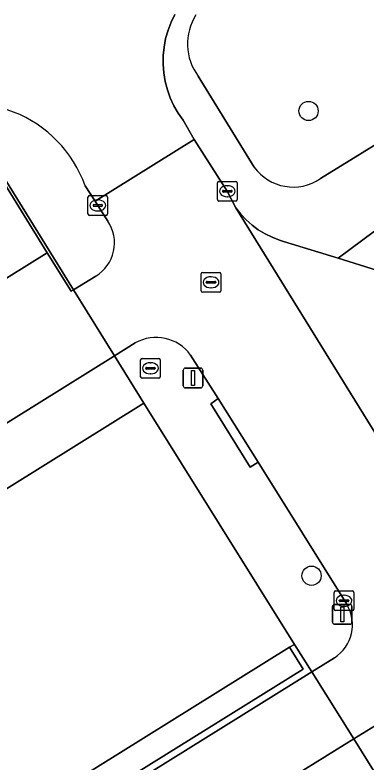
# Model space of a CAD drawing. Extents: x 159888 to 160761, y 384031 to 384750.
# Drawn here: x 160081.2 to 160099.05, y 384569.59 to 384607.52 of the extents above; entities that cross this region are included whole.
import ezdxf

# ---------------------------------------------------------------- set-up
doc = ezdxf.new("R2010")
doc.units = 0
for name, color, linetype in [('IMGEO_Boom', 7, 'Continuous'), ('IMGEO_Brandkraan', 7, 'Continuous'), ('IMGEO_Groenvoorziening', 7, 'Continuous'), ('IMGEO_Haag', 7, 'Continuous'), ('IMGEO_Kolk', 7, 'Continuous'), ('IMGEO_Lichtmast', 7, 'Continuous'), ('IMGEO_Muur', 7, 'Continuous'), ('IMGEO_Pand', 7, 'Continuous'), ('IMGEO_Parkeervlak_open', 7, 'Continuous'), ('IMGEO_Rijbaan_lokaal_open', 7, 'Continuous'), ('IMGEO_Rioolput', 7, 'Continuous'), ('IMGEO_Voetpad_open', 7, 'Continuous')]:
    doc.layers.add(name, color=color, linetype=linetype)

msp = doc.modelspace()

# ---------------------------------------------------------------- linework, layer by layer
at = {"layer": 'IMGEO_Boom'}
for centre in [(160096.127, 384602.648), (160096.281, 384579.05)]:
    msp.add_circle(centre, 0.489, dxfattribs=at)
at = {"layer": 'IMGEO_Brandkraan'}
for p, q in [((160087.592, 384589.157), (160087.592, 384590.009)), ((160087.667, 384590.083), (160088.519, 384590.083)), ((160088.08, 384589.863), (160088.105, 384589.863)), ((160088.593, 384590.009), (160088.593, 384589.157)), ((160087.851, 384589.577), (160087.851, 384589.589)), ((160088.289, 384589.54), (160087.891, 384589.54)), ((160087.894, 384589.626), (160088.292, 384589.626)), ((160088.335, 384589.589), (160088.335, 384589.577)), ((160088.519, 384589.083), (160087.667, 384589.083)), ((160088.103, 384589.303), (160088.078, 384589.303))]:
    msp.add_line(p, q, dxfattribs=at)
for points in [[(160087.592, 384589.157), (160087.592, 384590.009)], [(160087.667, 384590.083), (160088.519, 384590.083)], [(160088.593, 384590.009), (160088.593, 384589.157)], [(160088.519, 384589.083), (160087.667, 384589.083)]]:
    msp.add_lwpolyline(points, dxfattribs=at)
for centre, radius, start, end in [((160087.669, 384590.007), 0.0765, 91.552, 178.448), ((160087.669, 384590.007), 0.0765, 91.552, 178.448), ((160088.517, 384590.007), 0.0765, 1.552, 88.448), ((160088.517, 384590.007), 0.0765, 1.552, 88.448), ((160087.891, 384589.586), 0.0403, 85.8775, 175.7526), ((160087.888, 384589.576), 0.0366, 178.938, 274.7102), ((160088.292, 384589.583), 0.043, 264.8664, 352.4533), ((160088.296, 384589.588), 0.0386, 1.7309, 96.639), ((160087.669, 384589.159), 0.0765, 181.552, 268.448), ((160087.669, 384589.159), 0.0765, 181.552, 268.448), ((160088.517, 384589.159), 0.0765, 271.552, 358.448), ((160088.517, 384589.159), 0.0765, 271.552, 358.448)]:
    msp.add_arc(centre, radius, start, end, dxfattribs=at)
for centre, major_axis, ratio, start_param, end_param in [((160088.079, 384589.583), (-0.387, 0.002), 0.722429, 4.712389, 7.853982), ((160088.104, 384589.583), (-0.39, 0.002), 0.717154, 1.570796, 4.712389)]:
    msp.add_ellipse(centre, major_axis=major_axis, ratio=ratio, start_param=start_param, end_param=end_param, dxfattribs=at)
at = {"layer": 'IMGEO_Groenvoorziening'}
for points in [[(160096.731, 384599.212), (160100.758, 384601.692), (160116.343, 384611.201), (160132.533, 384621.049)], [(160090.514, 384604.421), (160093.359, 384599.796)], [(160094.988, 384567.618), (160096.471, 384568.491), (160105.983, 384553.196), (160104.128, 384552.06), (160108.052, 384545.783), (160111.339, 384547.799), (160113.651, 384544.027), (160114.383, 384544.49), (160140.747, 384502.072), (160137.467, 384500), (160136.964, 384499.682), (160134.865, 384498.396), (160135.403, 384497.521), (160139.861, 384500), (160141.73, 384501.039), (160111.559, 384549.71), (160109.049, 384548.124), (160107.46, 384550.64), (160109.97, 384552.226), (160098.429, 384570.771), (160094.502, 384568.326)]]:
    msp.add_lwpolyline(points, dxfattribs=at)
for centre, radius, start, end in [((160092.709, 384606.052), 2.735, 147.4454, 216.6151), ((160095.347, 384601.247), 2.461, 216.1281, 304.2206)]:
    msp.add_arc(centre, radius, start, end, dxfattribs=at)
at = {"layer": 'IMGEO_Haag'}
msp.add_lwpolyline([(160094.988, 384567.618), (160096.471, 384568.491), (160105.983, 384553.196), (160104.128, 384552.06), (160108.052, 384545.783), (160111.339, 384547.799), (160113.651, 384544.027), (160114.383, 384544.49), (160140.747, 384502.072), (160137.467, 384500), (160136.964, 384499.682), (160134.865, 384498.396), (160135.403, 384497.521), (160139.861, 384500), (160141.73, 384501.039), (160111.559, 384549.71), (160109.049, 384548.124), (160107.46, 384550.64), (160109.97, 384552.226), (160098.429, 384570.771), (160094.502, 384568.326)], dxfattribs=at)
at = {"layer": 'IMGEO_Kolk'}
for p, q in [((160091.498, 384598.149), (160091.498, 384599.001)), ((160091.573, 384599.075), (160092.425, 384599.075)), ((160092.499, 384599.001), (160092.499, 384598.149)), ((160091.757, 384598.569), (160091.757, 384598.581)), ((160092.195, 384598.532), (160091.797, 384598.532)), ((160091.8, 384598.618), (160092.198, 384598.618)), ((160091.986, 384598.855), (160092.011, 384598.855)), ((160092.241, 384598.581), (160092.241, 384598.569)), ((160084.915, 384597.423), (160084.915, 384598.275)), ((160084.99, 384598.349), (160085.842, 384598.349)), ((160085.916, 384598.275), (160085.916, 384597.423)), ((160092.009, 384598.295), (160091.984, 384598.295)), ((160085.174, 384597.843), (160085.174, 384597.855)), ((160085.612, 384597.806), (160085.214, 384597.806)), ((160085.217, 384597.892), (160085.615, 384597.892)), ((160085.403, 384598.129), (160085.428, 384598.129)), ((160085.658, 384597.855), (160085.658, 384597.843)), ((160092.425, 384598.075), (160091.573, 384598.075)), ((160085.426, 384597.569), (160085.401, 384597.569)), ((160085.842, 384597.349), (160084.99, 384597.349)), ((160097.43, 384577.353), (160097.43, 384578.205)), ((160097.505, 384578.279), (160098.357, 384578.279)), ((160097.918, 384578.059), (160097.943, 384578.059)), ((160098.431, 384578.205), (160098.431, 384577.353)), ((160097.689, 384577.773), (160097.689, 384577.785)), ((160098.127, 384577.736), (160097.729, 384577.736)), ((160097.732, 384577.822), (160098.13, 384577.822)), ((160098.173, 384577.785), (160098.173, 384577.773)), ((160098.357, 384577.279), (160097.505, 384577.279)), ((160097.941, 384577.499), (160097.916, 384577.499))]:
    msp.add_line(p, q, dxfattribs=at)
for points in [[(160091.498, 384598.149), (160091.498, 384599.001)], [(160091.573, 384599.075), (160092.425, 384599.075)], [(160092.499, 384599.001), (160092.499, 384598.149)], [(160084.915, 384597.423), (160084.915, 384598.275)], [(160084.99, 384598.349), (160085.842, 384598.349)], [(160085.916, 384598.275), (160085.916, 384597.423)], [(160092.425, 384598.075), (160091.573, 384598.075)], [(160085.842, 384597.349), (160084.99, 384597.349)], [(160097.43, 384577.353), (160097.43, 384578.205)], [(160097.505, 384578.279), (160098.357, 384578.279)], [(160098.431, 384578.205), (160098.431, 384577.353)], [(160098.357, 384577.279), (160097.505, 384577.279)]]:
    msp.add_lwpolyline(points, dxfattribs=at)
for centre, radius, start, end in [((160091.575, 384598.999), 0.0765, 91.552, 178.448), ((160091.575, 384598.999), 0.0765, 91.552, 178.448), ((160092.423, 384598.999), 0.0765, 1.552, 88.448), ((160092.423, 384598.999), 0.0765, 1.552, 88.448), ((160091.797, 384598.578), 0.0403, 85.8775, 175.7526), ((160091.794, 384598.568), 0.0366, 178.938, 274.7102), ((160092.198, 384598.575), 0.043, 264.8664, 352.4533), ((160092.202, 384598.58), 0.0386, 1.7309, 96.639), ((160084.992, 384598.273), 0.0765, 91.552, 178.448), ((160084.992, 384598.273), 0.0765, 91.552, 178.448), ((160085.84, 384598.273), 0.0765, 1.552, 88.448), ((160085.84, 384598.273), 0.0765, 1.552, 88.448), ((160091.575, 384598.151), 0.0765, 181.552, 268.448), ((160091.575, 384598.151), 0.0765, 181.552, 268.448), ((160092.423, 384598.151), 0.0765, 271.552, 358.448), ((160092.423, 384598.151), 0.0765, 271.552, 358.448), ((160085.214, 384597.852), 0.0403, 85.8775, 175.7526), ((160085.211, 384597.842), 0.0366, 178.938, 274.7102), ((160085.615, 384597.849), 0.043, 264.8664, 352.4533), ((160085.619, 384597.854), 0.0386, 1.7309, 96.639), ((160084.992, 384597.425), 0.0765, 181.552, 268.448), ((160084.992, 384597.425), 0.0765, 181.552, 268.448), ((160085.84, 384597.425), 0.0765, 271.552, 358.448), ((160085.84, 384597.425), 0.0765, 271.552, 358.448), ((160097.507, 384578.203), 0.0765, 91.552, 178.448), ((160097.507, 384578.203), 0.0765, 91.552, 178.448), ((160098.355, 384578.203), 0.0765, 1.552, 88.448), ((160098.355, 384578.203), 0.0765, 1.552, 88.448), ((160097.729, 384577.782), 0.0403, 85.8775, 175.7526), ((160097.726, 384577.772), 0.0366, 178.938, 274.7102), ((160098.13, 384577.779), 0.043, 264.8664, 352.4533), ((160098.134, 384577.784), 0.0386, 1.7309, 96.639), ((160097.507, 384577.355), 0.0765, 181.552, 268.448), ((160097.507, 384577.355), 0.0765, 181.552, 268.448), ((160098.355, 384577.355), 0.0765, 271.552, 358.448), ((160098.355, 384577.355), 0.0765, 271.552, 358.448)]:
    msp.add_arc(centre, radius, start, end, dxfattribs=at)
for centre, major_axis, ratio, start_param, end_param in [((160091.985, 384598.575), (-0.387, 0.002), 0.722429, 4.712389, 7.853982), ((160092.01, 384598.575), (-0.39, 0.002), 0.717154, 1.570796, 4.712389), ((160085.402, 384597.849), (-0.387, 0.002), 0.722429, 4.712389, 7.853982), ((160085.427, 384597.849), (-0.39, 0.002), 0.717154, 1.570796, 4.712389), ((160097.917, 384577.779), (-0.387, 0.002), 0.722429, 4.712389, 7.853982), ((160097.942, 384577.779), (-0.39, 0.002), 0.717154, 1.570796, 4.712389)]:
    msp.add_ellipse(centre, major_axis=major_axis, ratio=ratio, start_param=start_param, end_param=end_param, dxfattribs=at)
at = {"layer": 'IMGEO_Lichtmast'}
for p, q in [((160089.758, 384588.69), (160089.758, 384589.49)), ((160089.758, 384589.49), (160089.758, 384588.69)), ((160089.858, 384589.59), (160090.648, 384589.59)), ((160090.648, 384589.59), (160089.858, 384589.59)), ((160090.748, 384589.49), (160090.748, 384588.69)), ((160090.748, 384588.69), (160090.748, 384589.49)), ((160090.648, 384588.59), (160089.858, 384588.59)), ((160089.858, 384588.59), (160090.648, 384588.59)), ((160097.345, 384576.69), (160097.345, 384577.49)), ((160097.345, 384577.49), (160097.345, 384576.69)), ((160097.445, 384577.59), (160098.235, 384577.59)), ((160098.235, 384577.59), (160097.445, 384577.59)), ((160098.335, 384577.49), (160098.335, 384576.69)), ((160098.335, 384576.69), (160098.335, 384577.49)), ((160098.235, 384576.59), (160097.445, 384576.59)), ((160097.445, 384576.59), (160098.235, 384576.59))]:
    msp.add_line(p, q, dxfattribs=at)
for points in [[(160090.178, 384589.465), (160090.328, 384589.465), (160090.328, 384588.715), (160090.178, 384588.715), (160090.178, 384589.465)], [(160097.765, 384577.465), (160097.915, 384577.465), (160097.915, 384576.715), (160097.765, 384576.715), (160097.765, 384577.465)]]:
    msp.add_lwpolyline(points, dxfattribs=at)
for centre, start, end in [((160089.858, 384589.49), 90, 180), ((160089.858, 384589.49), 90, 180), ((160090.648, 384589.49), 0, 90), ((160090.648, 384589.49), 360, 90), ((160089.858, 384588.69), 180, 270), ((160089.858, 384588.69), 180, 270), ((160090.648, 384588.69), 270, 0), ((160090.648, 384588.69), 270, 0), ((160097.445, 384577.49), 90, 180), ((160097.445, 384577.49), 90, 180), ((160098.235, 384577.49), 0, 90), ((160098.235, 384577.49), 360, 90), ((160097.445, 384576.69), 180, 270), ((160097.445, 384576.69), 180, 270), ((160098.235, 384576.69), 270, 0), ((160098.235, 384576.69), 270, 0)]:
    msp.add_arc(centre, 0.1, start, end, dxfattribs=at)
at = {"layer": 'IMGEO_Muur'}
msp.add_lwpolyline([(160084.176, 384593.575), (160080.324, 384599.771), (160080.21, 384599.684), (160082.837, 384595.45), (160084.062, 384593.505)], close=True, dxfattribs=at)
at = {"layer": 'IMGEO_Pand'}
msp.add_lwpolyline([(160059.534, 384549.583), (160067.407, 384554.465), (160065.764, 384557.13), (160066.902, 384557.838), (160095.167, 384575.42), (160095.408, 384575.563), (160087.761, 384587.808), (160058.915, 384569.852), (160056.098, 384568.098), (160056.278, 384567.832), (160056.41, 384567.922), (160057.237, 384566.583), (160053.164, 384564.059), (160052.331, 384565.385), (160052.493, 384565.484), (160052.322, 384565.761), (160049.611, 384564.076), (160031.614, 384552.893), (160032.902, 384550.815), (160039.158, 384540.572), (160039.539, 384540.809), (160056.714, 384551.521), (160057.868, 384552.241)], close=True, dxfattribs=at)
at = {"layer": 'IMGEO_Parkeervlak_open'}
msp.add_lwpolyline([(160049.139, 384574.485), (160063.21, 384583.254), (160076.899, 384591.751), (160082.837, 384595.45), (160080.21, 384599.684), (160046.319, 384578.614), (160048.923, 384574.349)], close=True, dxfattribs=at)
msp.add_lwpolyline([(160101.802, 384592.857), (160101.6, 384593.153), (160101.372, 384593.429), (160101.12, 384593.684), (160100.847, 384593.916), (160100.554, 384594.122), (160100.244, 384594.301), (160099.919, 384594.452), (160099.581, 384594.573), (160097.641, 384595.169), (160094.859, 384596.024), (160094.644, 384596.091), (160094.272, 384596.235), (160093.915, 384596.412), (160093.574, 384596.62), (160093.254, 384596.858), (160092.956, 384597.124), (160092.683, 384597.415), (160092.437, 384597.729), (160104.973, 384577.489), (160107.592, 384573.311), (160108.137, 384573.672)], dxfattribs=at)
at = {"layer": 'IMGEO_Rijbaan_lokaal_open'}
for points in [[(160084.772, 384598.853), (160085.285, 384598.069), (160090.321, 384601.203), (160089.752, 384602.188), (160089.506, 384602.537), (160089.286, 384602.916), (160089.101, 384603.314), (160088.951, 384603.726), (160088.84, 384604.15), (160088.767, 384604.583), (160088.732, 384605.02), (160088.737, 384605.458), (160088.781, 384605.895), (160088.864, 384606.325), (160088.985, 384606.747), (160089.143, 384607.156), (160089.337, 384607.549)], [(160108.137, 384573.672), (160107.592, 384573.311), (160104.973, 384577.489), (160092.437, 384597.729), (160091.998, 384598.575), (160090.321, 384601.203), (160085.285, 384598.069), (160085.418, 384597.849), (160085.931, 384597.05)], [(160059.065, 384573.296), (160086.219, 384590.183), (160086.266, 384590.212), (160084.176, 384593.575), (160084.062, 384593.505), (160082.837, 384595.45), (160076.899, 384591.751), (160063.21, 384583.254), (160049.139, 384574.485), (160048.923, 384574.349)], [(160085.312, 384594.267), (160084.176, 384593.575), (160086.266, 384590.212), (160087.321, 384590.869)], [(160090.131, 384590.253), (160091.53, 384588.046), (160093.56, 384584.808), (160098.069, 384577.605)], [(160097.44, 384574.881), (160096.289, 384574.166), (160098.429, 384570.771), (160099.535, 384571.453)], [(160094.502, 384568.326), (160098.429, 384570.771), (160096.289, 384574.166), (160074.721, 384560.76)]]:
    msp.add_lwpolyline(points, dxfattribs=at)
for centre, radius, start, end in [((160078.84, 384596.724), 6.303, 19.7436, 117.6074), ((160084.303, 384595.952), 1.964, 300.9085, 34.0121), ((160088.384, 384589.003), 2.148, 35.5933, 119.6775), ((160096.348, 384576.568), 2.009, 302.9153, 31.0801)]:
    msp.add_arc(centre, radius, start, end, dxfattribs=at)
at = {"layer": 'IMGEO_Rioolput'}
for p, q in [((160090.671, 384593.522), (160090.671, 384594.374)), ((160090.746, 384594.448), (160091.598, 384594.448)), ((160091.672, 384594.374), (160091.672, 384593.522)), ((160090.973, 384593.991), (160091.371, 384593.991)), ((160091.159, 384594.228), (160091.184, 384594.228)), ((160090.93, 384593.942), (160090.93, 384593.954)), ((160091.368, 384593.905), (160090.97, 384593.905)), ((160091.182, 384593.668), (160091.157, 384593.668)), ((160091.414, 384593.954), (160091.414, 384593.942)), ((160091.598, 384593.448), (160090.746, 384593.448))]:
    msp.add_line(p, q, dxfattribs=at)
for points in [[(160090.671, 384593.522), (160090.671, 384594.374)], [(160090.746, 384594.448), (160091.598, 384594.448)], [(160091.672, 384594.374), (160091.672, 384593.522)], [(160091.598, 384593.448), (160090.746, 384593.448)]]:
    msp.add_lwpolyline(points, dxfattribs=at)
for centre, radius, start, end in [((160090.748, 384594.372), 0.0765, 91.552, 178.448), ((160090.748, 384594.372), 0.0765, 91.552, 178.448), ((160091.596, 384594.372), 0.0765, 1.552, 88.448), ((160091.596, 384594.372), 0.0765, 1.552, 88.448), ((160090.97, 384593.951), 0.0403, 85.8775, 175.7526), ((160091.375, 384593.953), 0.0386, 1.7309, 96.639), ((160090.967, 384593.941), 0.0366, 178.938, 274.7102), ((160091.371, 384593.948), 0.043, 264.8664, 352.4533), ((160090.748, 384593.524), 0.0765, 181.552, 268.448), ((160090.748, 384593.524), 0.0765, 181.552, 268.448), ((160091.596, 384593.524), 0.0765, 271.552, 358.448), ((160091.596, 384593.524), 0.0765, 271.552, 358.448)]:
    msp.add_arc(centre, radius, start, end, dxfattribs=at)
for centre, major_axis, ratio, start_param, end_param in [((160091.158, 384593.948), (-0.387, 0.002), 0.722429, 4.712389, 7.853982), ((160091.183, 384593.948), (-0.39, 0.002), 0.717154, 1.570796, 4.712389)]:
    msp.add_ellipse(centre, major_axis=major_axis, ratio=ratio, start_param=start_param, end_param=end_param, dxfattribs=at)
at = {"layer": 'IMGEO_Voetpad_open'}
for points in [[(160132.533, 384621.049), (160116.343, 384611.201), (160100.758, 384601.692), (160096.731, 384599.212)], [(160089.337, 384607.549), (160089.143, 384607.156), (160088.985, 384606.747), (160088.864, 384606.325), (160088.781, 384605.895), (160088.737, 384605.458), (160088.732, 384605.02), (160088.767, 384604.583), (160088.84, 384604.15), (160088.951, 384603.726), (160089.101, 384603.314), (160089.286, 384602.916), (160089.506, 384602.537), (160089.752, 384602.188), (160090.321, 384601.203), (160091.998, 384598.575), (160092.437, 384597.729), (160092.683, 384597.415), (160092.956, 384597.124), (160093.254, 384596.858), (160093.574, 384596.62), (160093.915, 384596.412), (160094.272, 384596.235), (160094.644, 384596.091), (160094.859, 384596.024), (160097.641, 384595.169), (160101.924, 384598.362)], [(160093.359, 384599.796), (160090.514, 384604.421)], [(160061.164, 384591.917), (160061.105, 384592.035), (160067.469, 384595.226), (160079.561, 384600.984), (160080.324, 384599.771), (160084.176, 384593.575), (160085.312, 384594.267)], [(160085.931, 384597.05), (160085.418, 384597.849), (160085.285, 384598.069), (160084.772, 384598.853)], [(160101.924, 384598.362), (160097.641, 384595.169), (160099.581, 384594.573), (160099.919, 384594.452), (160100.244, 384594.301), (160100.554, 384594.122), (160100.847, 384593.916), (160101.12, 384593.684), (160101.372, 384593.429), (160101.6, 384593.153), (160101.802, 384592.857), (160110.282, 384579.275), (160111.937, 384576.581), (160108.292, 384574.259)], [(160087.321, 384590.869), (160086.266, 384590.212), (160087.761, 384587.808), (160095.408, 384575.563), (160096.289, 384574.166), (160097.44, 384574.881)], [(160058.454, 384570.529), (160058.915, 384569.852), (160087.761, 384587.808), (160086.266, 384590.212), (160086.219, 384590.183), (160059.065, 384573.296)], [(160098.069, 384577.605), (160093.56, 384584.808), (160093.167, 384584.568), (160091.165, 384587.774), (160091.53, 384588.046), (160090.131, 384590.253)], [(160074.721, 384560.76), (160096.289, 384574.166), (160095.408, 384575.563), (160095.167, 384575.42), (160095.85, 384574.31), (160067.65, 384556.788), (160066.902, 384557.838), (160068.524, 384555.176), (160068.775, 384555.335), (160070.432, 384552.675), (160072.809, 384554.161), (160074.859, 384550.882), (160078.34, 384553.049), (160074.401, 384559.378)], [(160099.535, 384571.453), (160098.429, 384570.771), (160109.97, 384552.226), (160111.559, 384549.71), (160141.73, 384501.039), (160144.747, 384502.719), (160139.118, 384511.747), (160125.049, 384534.359), (160113.563, 384552.653)]]:
    msp.add_lwpolyline(points, dxfattribs=at)
for points in [[(160091.53, 384588.046), (160091.165, 384587.774), (160093.167, 384584.568), (160093.56, 384584.808)], [(160066.902, 384557.838), (160067.65, 384556.788), (160095.85, 384574.31), (160095.167, 384575.42)]]:
    msp.add_lwpolyline(points, close=True, dxfattribs=at)
for centre, radius, start, end in [((160092.709, 384606.052), 2.735, 147.4454, 216.6151), ((160078.84, 384596.724), 6.303, 19.7436, 117.6074), ((160095.347, 384601.247), 2.461, 216.1281, 304.2206), ((160084.303, 384595.952), 1.964, 300.9085, 34.0121), ((160088.384, 384589.003), 2.148, 35.5933, 119.6775), ((160096.348, 384576.568), 2.009, 302.9153, 31.0801)]:
    msp.add_arc(centre, radius, start, end, dxfattribs=at)

doc.saveas('drawing.dxf')
